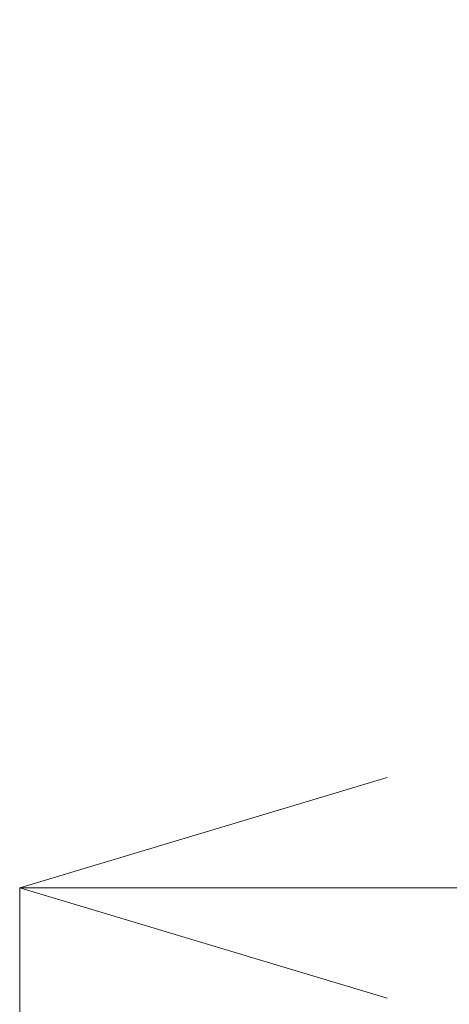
# Model space of a CAD drawing. Header units: millimetres. Extents: x -4738 to 65662, y -68080 to 6847.
# Tile 646 of 656: x 24250 to 24426, y -17128 to -16726. Entities that reach past the tile are written whole.
import ezdxf

# ---------------------------------------------------------------- set-up
doc = ezdxf.new("R2010")
doc.units = ezdxf.units.MM
doc.layers.add('COTAS_P', color=1, linetype='Continuous', lineweight=0)
doc.dimstyles.new('R19_100', dxfattribs={"dimtxt": 250, "dimasz": 150, "dimexe": 150, "dimexo": 80, "dimgap": 100, "dimtad": 1, "dimtih": 1, "dimtoh": 1, "dimdsep": 46, "dimcen": 0.09, "dimadec": 0, "dimazin": 0, "dimtfac": 1, "dimtdec": 4, "dimtofl": 0, "dimtmove": 0, "dimatfit": 3, "dimfxl": 1, "dimtolj": 1, "dimtzin": 0, "dimarcsym": 0})

# ---------------------------------------------------------------- blocks, each defined once
blk = doc.blocks.new('DIM_R30_33')
at = {"layer": 'COTAS_P'}
for p, q in [((24250.07, -17080), (24400.07, -17035)), ((26750.07, -17080), (26600.07, -17035)), ((24250.07, -17980), (24250.07, -17080)), ((24250.07, -17080), (26750.07, -17080)), ((24250.07, -17080), (24400.07, -17125)), ((26750.07, -17080), (26600.07, -17125)), ((26750.07, -17980), (26750.07, -17080))]:
    blk.add_line(p, q, dxfattribs=at)
blk.add_text('2500 P', height=250, dxfattribs=at).set_placement((25500.07, -16980))

msp = doc.modelspace()

# ---------------------------------------------------------------- dimensions: what is measured, and where the dimension line sits
at = {"layer": 'COTAS_P'}
dim = msp.add_aligned_dim(p1=(24250.067, -17980), p2=(26750.067, -17980), distance=900, text='<> P', dimstyle='R19_100', dxfattribs=at)
dim.commit()
dim.dimension.update_dxf_attribs({"geometry": 'DIM_R30_33', "text_midpoint": (25500.067, -17080)})

doc.saveas('drawing.dxf')
